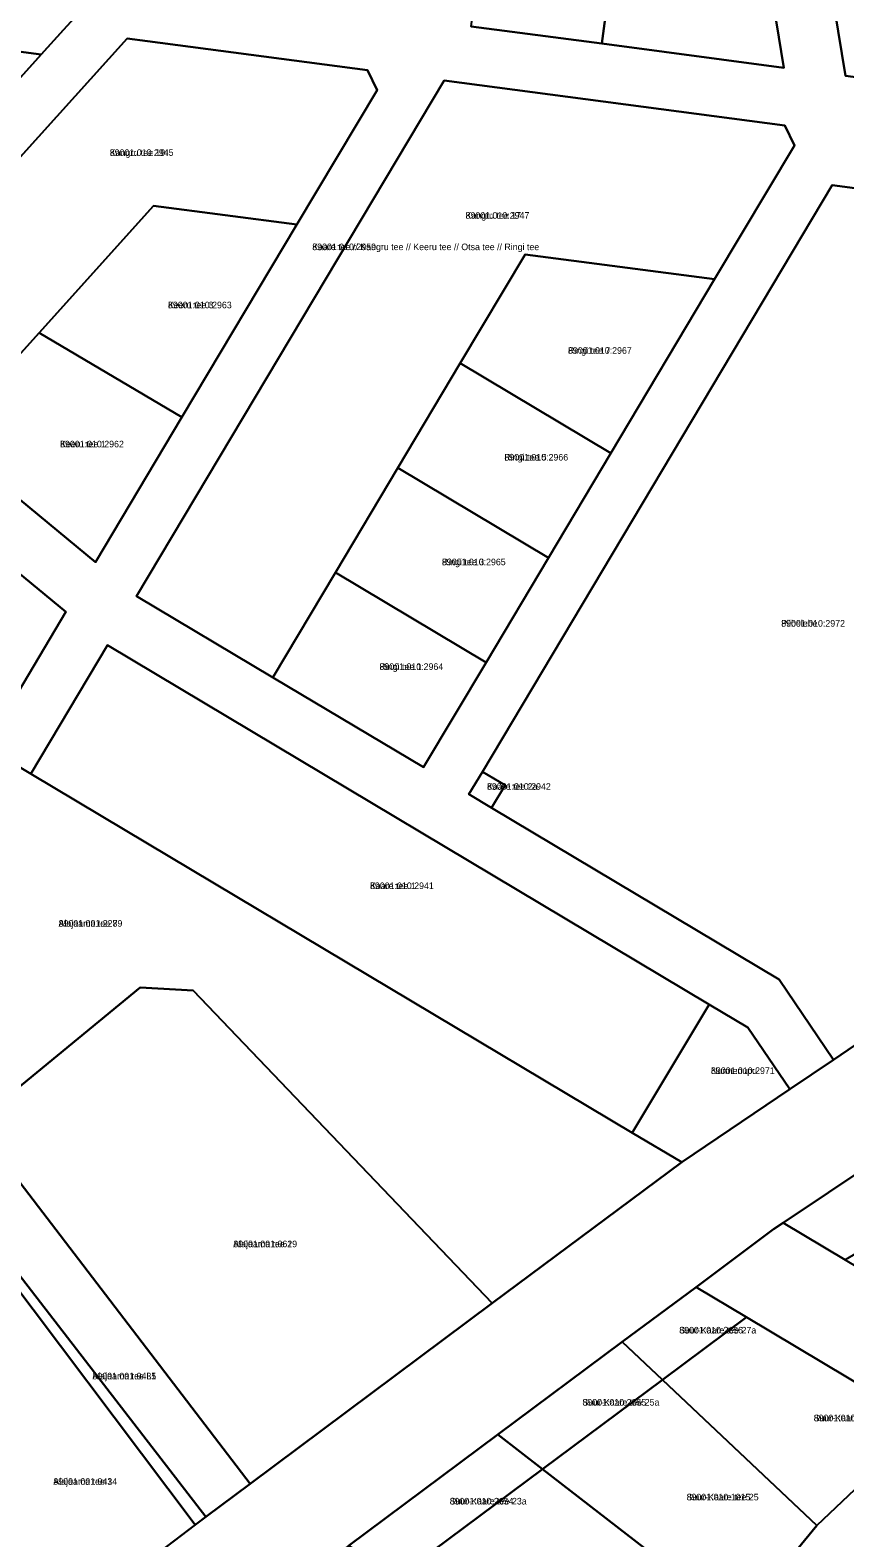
# Model space of a CAD drawing. Extents: x 526849 to 562296, y 6591741 to 6618546.
# Drawn here: x 547939 to 548124.3, y 6596873.7 to 6597216.4 of the extents above; entities that cross this region are included whole.
import ezdxf

# ---------------------------------------------------------------- set-up
doc = ezdxf.new("R2010")
doc.units = 0
for name, color, linetype in [('L_AADRESS', 7, 'Continuous'), ('PIIR', 7, 'Continuous'), ('TUNNUS', 7, 'Continuous')]:
    doc.layers.add(name, color=color, linetype=linetype)

msp = doc.modelspace()

# ---------------------------------------------------------------- linework, layer by layer
at = {"layer": 'PIIR'}
for points in [[(548084.81, 6597375.02), (548148.48, 6597339.78), (548125.82, 6597312.75), (548155.3, 6597288.03), (548168.15, 6597286.49), (548191.41, 6597258.2), (548167.08, 6597222.57), (548162.93, 6597187.83), (548139.45, 6597197.22), (548140.97, 6597203.86), (548134.31, 6597204.74), (548124.45, 6597206.05), (548114.48, 6597267.05), (548111.34, 6597274.51), (548107.14, 6597280.19), (548103.06, 6597284.29), (548045.17, 6597325.9), (548045.84, 6597326.65), (548047.17, 6597328.28)], [(547941.56, 6597210.94), (547839.62, 6597224.47), (547854.7, 6597237.61), (547932.8, 6597227.22), (547935.38, 6597258.16), (547933.39, 6597258.33), (547934.49, 6597271.8), (547947.45, 6597270.73), (547946.32, 6597257.28), (547944.36, 6597257.35), (547941.78, 6597225.98), (547953.75, 6597224.41), (547946.61, 6597216.54)], [(548045.73, 6597265.54), (548075.47, 6597261.66), (548069.07, 6597213.38), (548039.33, 6597217.27)], [(548075.47, 6597261.66), (548102.27, 6597258.15), (548110.47, 6597207.9), (548069.07, 6597213.38)], [(547824.54, 6597203.53), (547816.07, 6597203.99), (547839.62, 6597224.47), (547941.56, 6597210.94), (547887.78, 6597151.28)], [(547961.13, 6597214.59), (547965.73, 6597213.98), (548015.76, 6597207.35), (548017.94, 6597202.84), (547999.69, 6597172.25), (547967.08, 6597176.53), (547941.06, 6597147.67), (547919.55, 6597123.8), (547896.37, 6597142.89)], [(547961.13, 6597214.59), (547896.37, 6597142.89), (547919.55, 6597123.8), (547953.9, 6597095.5), (547973.55, 6597128.44), (547999.69, 6597172.25), (548017.94, 6597202.84), (548015.76, 6597207.35), (547965.73, 6597213.98)], [(548033.22, 6597205.03), (548110.7, 6597194.76), (548112.88, 6597190.26), (548094.71, 6597159.8), (548051.61, 6597165.45), (548036.86, 6597140.73), (548022.66, 6597116.92), (548008.45, 6597093.11), (547994.25, 6597069.3), (547963.26, 6597087.79)], [(548033.22, 6597205.03), (547963.26, 6597087.79), (547994.25, 6597069.3), (548028.52, 6597048.86), (548042.73, 6597072.66), (548056.93, 6597096.47), (548071.14, 6597120.28), (548094.71, 6597159.8), (548112.88, 6597190.26), (548110.7, 6597194.76)], [(548121.47, 6597181.22), (548136.9, 6597179.18), (548139.24, 6597133.47), (548159.69, 6597130.77), (548169.02, 6597033.44), (548177.82, 6597015.97), (548171.86, 6597012.97), (548153.95, 6597003.23), (548139.89, 6596994.66), (548121.73, 6596982.37), (548109.37, 6597000.62), (548043.98, 6597039.63), (548047.06, 6597044.79), (548041.9, 6597047.86)], [(547967.08, 6597176.53), (547999.69, 6597172.25), (547973.55, 6597128.44), (547941.06, 6597147.67)], [(548051.61, 6597165.45), (548094.71, 6597159.8), (548071.14, 6597120.28), (548036.86, 6597140.73)], [(547941.06, 6597147.67), (547973.55, 6597128.44), (547953.9, 6597095.5), (547919.55, 6597123.8)], [(548036.86, 6597140.73), (548071.14, 6597120.28), (548056.93, 6597096.47), (548022.66, 6597116.92)], [(547887.63, 6597133.25), (547947.16, 6597084.21), (547928.88, 6597053.54), (547854.06, 6597098.25)], [(548022.66, 6597116.92), (548056.93, 6597096.47), (548042.73, 6597072.66), (548008.45, 6597093.11)], [(547845.31, 6597089.23), (547854.06, 6597098.25), (547928.88, 6597053.54), (547939.16, 6597047.39), (547965.73, 6597031.55), (548075.96, 6596965.71), (548087.26, 6596959.07), (548044.15, 6596926.99), (547976.1, 6596998.12), (547964.09, 6596998.77), (547926.35, 6596967.84), (547843.25, 6597081.45)], [(548008.45, 6597093.11), (548042.73, 6597072.66), (548028.52, 6597048.86), (547994.25, 6597069.3)], [(547956.61, 6597076.62), (548093.5, 6596994.95), (548075.96, 6596965.71), (547965.73, 6597031.55), (547939.16, 6597047.39)], [(548041.9, 6597047.86), (548047.06, 6597044.79), (548043.98, 6597039.63), (548038.83, 6597042.71)], [(547989.06, 6596885.94), (547926.35, 6596967.84), (547964.09, 6596998.77), (547976.1, 6596998.12), (548044.15, 6596926.99)], [(548093.5, 6596994.95), (548102.25, 6596989.73), (548111.79, 6596975.64), (548087.26, 6596959.07), (548075.96, 6596965.71)], [(548110.32, 6596945.3), (548161.89, 6596979.74), (548179.38, 6596968.95), (548164.37, 6596960.2), (548124.41, 6596936.89)], [(547912.06, 6596827.58), (547912.06, 6596929.92), (547927.43, 6596941.79), (547976.58, 6596876.59)], [(547976.58, 6596876.59), (547927.43, 6596941.79), (547929.06, 6596943.05), (547978.98, 6596878.42)], [(548073.7, 6596918.2), (548090.48, 6596930.69), (548102, 6596923.82), (548082.86, 6596909.57)], [(548082.86, 6596909.57), (548102, 6596923.82), (548142.45, 6596899.69), (548117.96, 6596876.5)], [(548045.42, 6596897.13), (548073.7, 6596918.2), (548082.86, 6596909.57), (548055.59, 6596889.26)], [(548055.59, 6596889.26), (548082.86, 6596909.57), (548117.96, 6596876.5), (548100.14, 6596854.79)], [(548142.45, 6596899.69), (548156.18, 6596891.49), (548131.02, 6596868.51), (548107.2, 6596838.73), (548088.93, 6596806.22), (548073.04, 6596771.71), (548062.5, 6596748.83), (548048.89, 6596755.1), (548054.99, 6596768.36), (548070.46, 6596801.97), (548085.44, 6596832.14), (548100.14, 6596854.79), (548117.96, 6596876.5)], [(548011.46, 6596871.84), (548045.42, 6596897.13), (548055.59, 6596889.26), (548023.51, 6596865.37)], [(548023.51, 6596865.37), (548055.59, 6596889.26), (548100.14, 6596854.79), (548085.44, 6596832.14), (548053.67, 6596849.18)]]:
    msp.add_lwpolyline(points, close=True, dxfattribs=at)
for points in [[(548114.48, 6597267.05), (548124.45, 6597206.05), (548134.31, 6597204.74), (548132.99, 6597199.81), (548139.45, 6597197.22), (548162.93, 6597187.83), (548161.51, 6597175.91), (548136.9, 6597179.18), (548121.47, 6597181.22), (548041.9, 6597047.86), (548038.83, 6597042.71), (548043.98, 6597039.63), (548109.37, 6597000.62), (548121.73, 6596982.37), (548111.79, 6596975.64), (548102.25, 6596989.73), (548093.5, 6596994.95), (547956.61, 6597076.62), (547939.16, 6597047.39), (547928.88, 6597053.54), (547947.16, 6597084.21), (547887.63, 6597133.25)], [(548039.33, 6597217.27), (548069.07, 6597213.38), (548110.47, 6597207.9), (548102.27, 6597258.15)], [(547887.78, 6597151.28), (547941.56, 6597210.94), (547946.61, 6597216.54)], [(547861.04, 6596788.82), (547978.98, 6596878.42), (547989.06, 6596885.94), (548044.15, 6596926.99), (548087.26, 6596959.07), (548111.79, 6596975.64), (548121.73, 6596982.37), (548139.89, 6596994.66), (548153.95, 6597003.23), (548171.86, 6597012.97), (548177.82, 6597015.97), (548187.1, 6597020.65), (548289.91, 6597072.44), (548399.82, 6597127.6)], [(548340.48, 6597071.99), (548274.28, 6597038.68), (548258.39, 6597030.68), (548250.32, 6597026.62), (548242.98, 6597022.93), (548229.24, 6597016.02), (548215.39, 6597009.05), (548207.32, 6597004.99), (548199.98, 6597001.29), (548192.56, 6596997.56), (548185.68, 6596993.56), (548161.89, 6596979.74), (548110.32, 6596945.3), (548108.12, 6596943.83), (548090.48, 6596930.69), (548073.7, 6596918.2), (548045.42, 6596897.13), (548011.46, 6596871.84), (548004.85, 6596866.92), (547990.4, 6596856.21), (547947.11, 6596823.93), (547899.19, 6596786.52)], [(547926.35, 6596967.84), (547989.06, 6596885.94), (547978.98, 6596878.42), (547929.06, 6596943.05)], [(548360.05, 6596769.87), (548324.73, 6596790.94), (548310.01, 6596799.72), (548274.69, 6596820.79), (548239.36, 6596841.87), (548224.65, 6596850.65), (548187.86, 6596872.59), (548156.18, 6596891.49), (548142.45, 6596899.69), (548102, 6596923.82), (548090.48, 6596930.69), (548108.12, 6596943.83), (548110.32, 6596945.3), (548124.41, 6596936.89), (548157.01, 6596917.44), (548162.16, 6596914.37), (548176.52, 6596905.8), (548211.73, 6596884.79), (548247.06, 6596863.72), (548261.77, 6596854.94), (548297.1, 6596833.87), (548332.42, 6596812.79)]]:
    msp.add_lwpolyline(points, dxfattribs=at)

# ---------------------------------------------------------------- texts
at = {"layer": 'L_AADRESS'}
for s, p in [('Kangru tee 19', (547957.15, 6597187.86)), ('Kangru tee 17', (548038.07, 6597173.57)), ('Kaare tee // Kangru tee // Keeru tee // Otsa tee // Ringi tee', (548003.2, 6597166.43)), ('Keeru tee 3', (547970.38, 6597153.21)), ('Ringi tee 7', (548061.37, 6597142.87)), ('Keeru tee 1', (547945.85, 6597121.59)), ('Ringi tee 5', (548046.9, 6597118.6)), ('Ringi tee 3', (548032.69, 6597094.79)), ('Piibelehe', (548109.86, 6597080.83)), ('Ringi tee 1', (548018.49, 6597070.99)), ('Kaare tee 2a', (548042.95, 6597043.74)), ('Kaare tee 1', (548016.34, 6597021.17)), ('Alajaama tee 8', (547945.51, 6597012.62)), ('Nurmenupu', (548093.88, 6596979.13)), ('Alajaama tee 2', (547985.25, 6596939.74)), ('Suur-Kaare tee 27a', (548086.67, 6596920.13)), ('Alajaama tee L1', (547953.2, 6596909.69)), ('Suur-Kaare tee 25a', (548064.65, 6596903.73)), ('Suur-Kaare tee 27', (548117.25, 6596900.16)), ('Alajaama tee 1', (547944.32, 6596885.73)), ('Suur-Kaare tee 23a', (548034.46, 6596881.25)), ('Suur-Kaare tee 25', (548088.34, 6596882.18))]:
    msp.add_text(s, height=1.5, dxfattribs=at).set_placement(p)
at = {"layer": 'TUNNUS'}
for s, p in [('89001:010:2945', (547957.15, 6597187.86)), ('89001:010:2947', (548038.07, 6597173.57)), ('89001:010:2959', (548003.2, 6597166.43)), ('89001:010:2963', (547970.38, 6597153.21)), ('89001:010:2967', (548061.37, 6597142.87)), ('89001:010:2962', (547945.85, 6597121.59)), ('89001:010:2966', (548046.9, 6597118.6)), ('89001:010:2965', (548032.69, 6597094.79)), ('89001:010:2972', (548109.86, 6597080.83)), ('89001:010:2964', (548018.49, 6597070.99)), ('89001:010:2942', (548042.95, 6597043.74)), ('89001:010:2941', (548016.34, 6597021.17)), ('89001:001:2279', (547945.51, 6597012.62)), ('89001:010:2971', (548093.88, 6596979.13)), ('89001:001:0619', (547985.25, 6596939.74)), ('89001:010:2656', (548086.67, 6596920.13)), ('89001:001:0435', (547953.2, 6596909.69)), ('89001:010:2655', (548064.65, 6596903.73)), ('89001:010:1017', (548117.25, 6596900.16)), ('89001:001:0434', (547944.32, 6596885.73)), ('89001:010:2654', (548034.46, 6596881.25)), ('89001:010:1015', (548088.34, 6596882.18))]:
    msp.add_text(s, height=1.5, dxfattribs=at).set_placement(p)

doc.saveas('drawing.dxf')
